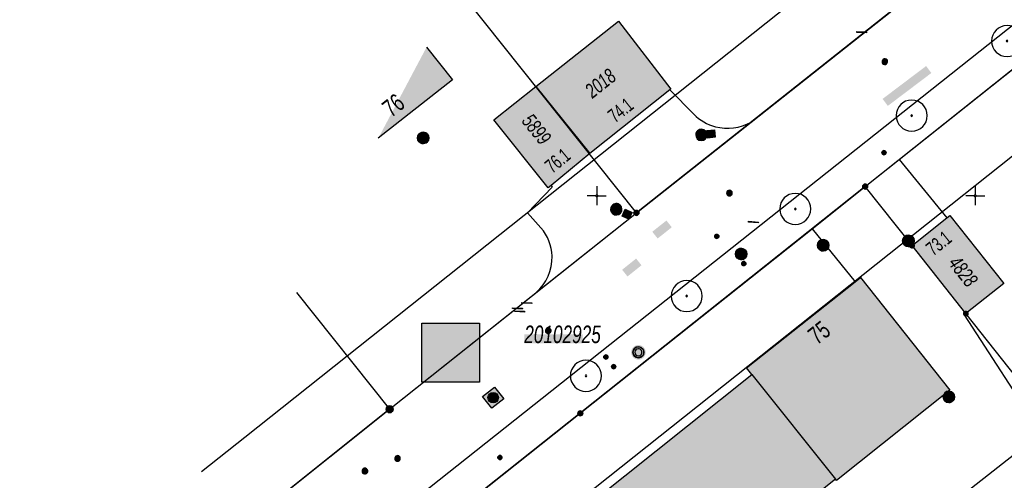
# Model space of a CAD drawing. Header units: metres. Extents: x 2695560 to 2696939, y 1260491 to 1262050.
# Tile 808 of 1005: x 2695913 to 2695978, y 1261656 to 1261686. Entities that reach past the tile are written whole.
import ezdxf

# ---------------------------------------------------------------- set-up
doc = ezdxf.new("R2010")
doc.units = ezdxf.units.M
doc.linetypes.add('AUSGEZOGEN', pattern=[0])
for name, color, linetype in [('XR$1$AV_Gebäudeflächen (BB)', 7, 'AUSGEZOGEN'), ('XR$1$AV_Grenzpunkte', 7, 'AUSGEZOGEN'), ('XR$1$AV_Haus-Nr.', 7, 'AUSGEZOGEN'), ('XR$1$AV_Koordinatennetzpunkte', 7, 'AUSGEZOGEN'), ('XR$1$AV_Lagefixpunkt-Nr.', 7, 'AUSGEZOGEN'), ('XR$1$AV_Lagefixpunkte', 7, 'AUSGEZOGEN'), ('XR$1$AV_Linien (BB)', 7, 'AUSGEZOGEN'), ('XR$1$AV_Linien (EO)', 7, 'AUSGEZOGEN'), ('XR$1$AV_Versicherung-Nr.', 7, 'AUSGEZOGEN'), ('XR$1$AW_LK_Schachtdeckel', 24, 'AUSGEZOGEN'), ('XR$1$EW_LK_Knoten', 1, 'AUSGEZOGEN'), ('XR$1$GA_LK_Absperrarmatur', 32, 'AUSGEZOGEN'), ('XR$1$GA_LK_Rohrleitungsteil', 32, 'AUSGEZOGEN'), ('XR$1$GR_Baum', 94, 'AUSGEZOGEN'), ('XR$1$Liegenschaftsgrenzen', 7, 'AUSGEZOGEN'), ('XR$1$PFAV', 255, 'AUSGEZOGEN'), ('XR$1$PFAW', 255, 'AUSGEZOGEN'), ('XR$1$PFEW', 255, 'AUSGEZOGEN'), ('XR$1$PFGA', 255, 'AUSGEZOGEN'), ('XR$1$PFWA', 255, 'AUSGEZOGEN'), ('XR$1$RAEW', 8, 'AUSGEZOGEN'), ('XR$1$RP_Abstandslinie', 7, 'AUSGEZOGEN'), ('XR$1$WA_LK_Absperrarmatur', 171, 'AUSGEZOGEN'), ('XR$1$WA_LK_Rohrleitungsteil', 171, 'AUSGEZOGEN')]:
    doc.layers.add(name, color=color, linetype=linetype)
doc.styles.add('ARIAL', font='arial.ttf')

# ---------------------------------------------------------------- blocks, each defined once
blk = doc.blocks.new('COMPLEXOBJECT_47')
at = {"layer": 'XR$1$AV_Linien (BB)', "color": 7, "linetype": 'AUSGEZOGEN', "transparency": 33554687}
blk.add_line((5956.409, 11680.387), (5954.836, 11682.002), dxfattribs=at)
for centre, radius, start, end in [((5958.643, 11682.627), 3.164, 225.08343, 255.16716), ((5958.637, 11682.621), 3.156, 255.24378, 299.49645)]:
    blk.add_arc(centre, radius, start, end, dxfattribs=at)
blk = doc.blocks.new('COMPLEXOBJECT_292')
at = {"layer": 'XR$1$AV_Linien (BB)', "color": 7, "linetype": 'AUSGEZOGEN', "transparency": 33554687}
blk.add_lwpolyline([(5969.98, 11677.403), (5986.51, 11690.58), (6001.22, 11702.29), (6003.7, 11704.25)], dxfattribs=at)
blk.add_arc((5967.725, 11749.441), 57.762, 308.52236, 313.15174, dxfattribs=at)
blk = doc.blocks.new('COMPLEXOBJECT_346')
at = {"layer": 'XR$1$AV_Linien (BB)', "color": 7, "linetype": 'AUSGEZOGEN', "transparency": 33554687}
blk.add_lwpolyline([(5946.979, 11675.683), (5947.064, 11675.579), (5945.424, 11673.882), (5946.309, 11672.892)], dxfattribs=at)
for centre, radius, start, end in [((5943.999, 11670.893), 3.055, 2.06578, 40.8766), ((5943.826, 11670.981), 3.226, 312.32135, 0.38244)]:
    blk.add_arc(centre, radius, start, end, dxfattribs=at)
blk = doc.blocks.new('COMPLEXOBJECT_404')
at = {"layer": 'XR$1$AV_Linien (BB)', "color": 7, "linetype": 'AUSGEZOGEN', "transparency": 33554687}
blk.add_line((5912.025, 11634.345), (6002.081, 11705.837), dxfattribs=at)
blk = doc.blocks.new('BWAV1')
at = {"layer": 'XR$1$PFAV', "transparency": 33554687}
blk.add_hatch(color=7, dxfattribs=at).paths.add_polyline_path([(0.67, 0), (0.656, 0.135), (0.616, 0.264), (0.55, 0.383), (0.462, 0.486), (0.354, 0.569), (0.233, 0.628), (0.101, 0.662), (-0.034, 0.669), (-0.168, 0.649), (-0.295, 0.602), (-0.41, 0.53), (-0.508, 0.436), (-0.586, 0.325), (-0.639, 0.201), (-0.667, 0.068), (-0.667, -0.068), (-0.639, -0.201), (-0.586, -0.325), (-0.508, -0.436), (-0.41, -0.53), (-0.295, -0.602), (-0.168, -0.649), (-0.034, -0.669), (0.101, -0.662), (0.233, -0.628), (0.354, -0.569), (0.462, -0.486), (0.55, -0.383), (0.616, -0.264), (0.656, -0.135)])
at = {"color": 7, "transparency": 33554687}
for radius, start, end in [(0.5, 91.19481, 268.80519), (0.326, 91.19481, 268.80519), (0.5, 268.80519, 91.19481), (0.326, 268.80519, 91.19481)]:
    blk.add_arc((0, 0), radius, start, end, dxfattribs=at)
at = {"layer": 'XR$1$PFAV', "transparency": 33554687}
blk.add_circle((0, 0), 0.5, dxfattribs=at)
blk = doc.blocks.new('BWAV20')
at = {"true_color": 0x000000, "transparency": 33554687}
blk.add_hatch(color=18, dxfattribs=at).paths.add_polyline_path([(0.17, 0), (0.16, 0.03), (0.15, 0.07), (0.14, 0.1), (0.11, 0.12), (0.09, 0.14), (0.06, 0.16), (0.03, 0.16), (-0.01, 0.17), (-0.04, 0.16), (-0.07, 0.15), (-0.1, 0.13), (-0.13, 0.11), (-0.15, 0.08), (-0.16, 0.05), (-0.17, 0.02), (-0.17, -0.02), (-0.16, -0.05), (-0.15, -0.08), (-0.13, -0.11), (-0.1, -0.13), (-0.07, -0.15), (-0.04, -0.16), (-0.01, -0.17), (0.03, -0.16), (0.06, -0.16), (0.09, -0.14), (0.11, -0.12), (0.14, -0.1), (0.15, -0.07), (0.16, -0.03)])
at = {"layer": 'XR$1$PFAV', "transparency": 33554687}
blk.add_hatch(color=7, dxfattribs=at).paths.add_polyline_path([(0.5, 0), (0.49, 0.1), (0.46, 0.2), (0.41, 0.29), (0.34, 0.36), (0.26, 0.42), (0.17, 0.47), (0.08, 0.49), (-0.03, 0.5), (-0.13, 0.48), (-0.22, 0.45), (-0.31, 0.4), (-0.38, 0.33), (-0.44, 0.24), (-0.48, 0.15), (-0.5, 0.05), (-0.5, -0.05), (-0.48, -0.15), (-0.44, -0.24), (-0.38, -0.33), (-0.31, -0.4), (-0.22, -0.45), (-0.13, -0.48), (-0.03, -0.5), (0.08, -0.49), (0.17, -0.47), (0.26, -0.42), (0.34, -0.36), (0.41, -0.29), (0.46, -0.2), (0.49, -0.1)])
blk = doc.blocks.new('BAV15')
at = {"layer": 'XR$1$PFAV', "transparency": 33554687}
blk.add_hatch(color=7, dxfattribs=at).paths.add_polyline_path([(0.5, 0), (0.49, 0.1), (0.46, 0.2), (0.41, 0.29), (0.34, 0.36), (0.26, 0.42), (0.17, 0.47), (0.08, 0.49), (-0.03, 0.5), (-0.13, 0.48), (-0.22, 0.45), (-0.31, 0.4), (-0.38, 0.33), (-0.44, 0.24), (-0.48, 0.15), (-0.5, 0.05), (-0.5, -0.05), (-0.48, -0.15), (-0.44, -0.24), (-0.38, -0.33), (-0.31, -0.4), (-0.22, -0.45), (-0.13, -0.48), (-0.03, -0.5), (0.08, -0.49), (0.17, -0.47), (0.26, -0.42), (0.34, -0.36), (0.41, -0.29), (0.46, -0.2), (0.49, -0.1)])
at = {"color": 7, "transparency": 33554687}
for start, end in [(90, 270), (270, 90)]:
    blk.add_arc((0, 0), 0.5, start, end, dxfattribs=at)
at = {"layer": 'XR$1$PFAV', "transparency": 33554687}
blk.add_circle((0, 0), 0.5, dxfattribs=at)
blk = doc.blocks.new('BAV2041')
at = {"color": 7, "transparency": 33554687}
for p, q in [((-0.05, 0), (-0.5, 0)), ((0, 0.5), (0, 0.05)), ((0.05, 0), (0.5, 0)), ((0, -0.05), (0, -0.5))]:
    blk.add_line(p, q, dxfattribs=at)
blk.add_circle((0, 0), 0.05, dxfattribs=at)
for start, end in [(90, 270), (270, 90)]:
    blk.add_arc((0, 0), 0.05, start, end, dxfattribs=at)
blk = doc.blocks.new('COMPLEXOBJECT_1447')
at = {"layer": 'XR$1$RP_Abstandslinie', "color": 7, "linetype": 'AUSGEZOGEN', "transparency": 33554687}
blk.add_lwpolyline([(5995.92, 11714.03), (5961.19, 11686.42), (5926.76, 11659.03), (5923.888, 11656.747)], dxfattribs=at)
blk = doc.blocks.new('COMPLEXOBJECT_1457')
at = {"layer": 'XR$1$RP_Abstandslinie', "color": 7, "linetype": 'AUSGEZOGEN', "transparency": 33554687}
blk.add_lwpolyline([(6006.5, 11700.73), (5971.77, 11673.11), (5937.34, 11645.72), (5904.022, 11619.232)], dxfattribs=at)
blk = doc.blocks.new('WBGR1')
at = {"color": 94, "transparency": 33554687}
for radius, start, end in [(1, 90, 270), (1, 270, 90), (0.05, 90, 270), (0.05, 270, 90)]:
    blk.add_arc((0, 0), radius, start, end, dxfattribs=at)
blk = doc.blocks.new('BAW2087')
at = {"lineweight": 25, "true_color": 0x000000, "transparency": 33554687}
h = blk.add_hatch(color=18, dxfattribs=at)
h.paths.add_polyline_path([(-0.5, 0.5), (-0.5, -0.5), (0.5, -0.5), (0.5, 0.5)])
h.paths.add_polyline_path([(0.337, -0.069), (0.316, -0.136), (0.282, -0.196), (0.237, -0.249), (0.182, -0.292), (0.119, -0.322), (0.052, -0.34), (-0.017, -0.343), (-0.086, -0.333), (-0.151, -0.309), (-0.21, -0.272), (-0.261, -0.224), (-0.301, -0.167), (-0.328, -0.103), (-0.342, -0.035), (-0.342, 0.035), (-0.328, 0.103), (-0.301, 0.167), (-0.261, 0.224), (-0.21, 0.272), (-0.151, 0.309), (-0.086, 0.333), (-0.017, 0.343), (0.052, 0.34), (0.119, 0.322), (0.182, 0.292), (0.237, 0.249), (0.282, 0.196), (0.316, 0.136), (0.337, 0.069), (0.344, 0)], flags=16)
at = {"layer": 'XR$1$PFAW', "lineweight": 25, "transparency": 33554687}
blk.add_hatch(color=7, dxfattribs=at).paths.add_polyline_path([(0.344, 0), (0.337, 0.069), (0.316, 0.136), (0.282, 0.196), (0.237, 0.249), (0.182, 0.292), (0.119, 0.322), (0.052, 0.34), (-0.017, 0.343), (-0.086, 0.333), (-0.151, 0.309), (-0.21, 0.272), (-0.261, 0.224), (-0.301, 0.167), (-0.328, 0.103), (-0.342, 0.035), (-0.342, -0.035), (-0.328, -0.103), (-0.301, -0.167), (-0.261, -0.224), (-0.21, -0.272), (-0.151, -0.309), (-0.086, -0.333), (-0.017, -0.343), (0.052, -0.34), (0.119, -0.322), (0.182, -0.292), (0.237, -0.249), (0.282, -0.196), (0.316, -0.136), (0.337, -0.069)])
at = {"lineweight": 25, "transparency": 33554687}
for p, q in [((-0.5, 0.5, 0.993), (0.5, 0.5, 0.993)), ((-0.5, -0.5, 0.993), (-0.5, 0.5, 0.993)), ((0.5, 0.5, 0.993), (0.5, -0.5, 0.993)), ((0.5, -0.5, 0.993), (-0.5, -0.5, 0.993))]:
    blk.add_line(p, q, dxfattribs=at)
blk.add_circle((0, 0), 0.344, dxfattribs=at)
at = {"layer": 'XR$1$PFAW', "lineweight": 25, "transparency": 33554687}
blk.add_line((-0.5, 0.5), (0.5, 0.5), dxfattribs=at)
at = {"layer": 'XR$1$PFAW', "color": 31, "lineweight": 25, "transparency": 33554687}
for p, q in [((-0.5, -0.5), (-0.5, 0.5)), ((0.5, 0.5), (0.5, -0.5)), ((0.5, -0.5), (-0.5, -0.5))]:
    blk.add_line(p, q, dxfattribs=at)
at = {"layer": 'XR$1$PFAW', "lineweight": 25, "transparency": 33554687}
blk.add_circle((0, 0), 0.344, dxfattribs=at)
blk = doc.blocks.new('BAW2082')
at = {"layer": 'XR$1$PFAW', "transparency": 33554687}
blk.add_hatch(color=7, dxfattribs=at).paths.add_polyline_path([(0.509, -0.003), (0.499, 0.098), (0.469, 0.194), (0.42, 0.283), (0.354, 0.359), (0.274, 0.421), (0.183, 0.466), (0.085, 0.491), (-0.016, 0.496), (-0.116, 0.481), (-0.211, 0.446), (-0.297, 0.392), (-0.37, 0.323), (-0.428, 0.24), (-0.468, 0.147), (-0.488, 0.047), (-0.488, -0.054), (-0.468, -0.153), (-0.428, -0.246), (-0.37, -0.329), (-0.297, -0.398), (-0.211, -0.452), (-0.116, -0.487), (-0.016, -0.502), (0.085, -0.497), (0.183, -0.472), (0.274, -0.427), (0.354, -0.366), (0.42, -0.289), (0.469, -0.2), (0.499, -0.104)])
at = {"transparency": 33554687}
for start, end in [(91.19481, 268.80519), (268.80519, 91.19481)]:
    blk.add_arc((0.01, 0), 0.5, start, end, dxfattribs=at)
at = {"layer": 'XR$1$PFAW', "transparency": 33554687}
blk.add_circle((0.009, -0.003), 0.5, dxfattribs=at)
blk = doc.blocks.new('BAW2089')
at = {"layer": 'XR$1$PFAW', "transparency": 33554687}
blk.add_hatch(color=7, dxfattribs=at).paths.add_polyline_path([(-0.5, 0.5), (-0.5, -0.5), (0.5, -0.5), (0.5, 0.5)])
at = {"transparency": 33554687}
blk.add_lwpolyline([(-0.5, 0.5), (0.5, 0.5), (0.5, -0.5), (-0.5, -0.5), (-0.5, 0.5)], close=True, dxfattribs=at)
at = {"layer": 'XR$1$PFAW', "transparency": 33554687}
blk.add_lwpolyline([(-0.5, 0.5), (0.5, 0.5), (0.5, -0.5), (-0.5, -0.5), (-0.5, 0.5)], close=True, dxfattribs=at)
blk = doc.blocks.new('BAW2090')
at = {"layer": 'XR$1$PFAW', "lineweight": 25, "transparency": 33554687}
blk.add_hatch(color=7, dxfattribs=at).paths.add_polyline_path([(0.5, 0), (0.49, 0.101), (0.459, 0.197), (0.41, 0.286), (0.344, 0.362), (0.264, 0.424), (0.174, 0.469), (0.076, 0.494), (-0.025, 0.499), (-0.125, 0.484), (-0.22, 0.449), (-0.306, 0.395), (-0.379, 0.326), (-0.437, 0.243), (-0.477, 0.15), (-0.497, 0.051), (-0.497, -0.051), (-0.477, -0.15), (-0.437, -0.243), (-0.379, -0.326), (-0.306, -0.395), (-0.22, -0.449), (-0.125, -0.484), (-0.025, -0.499), (0.076, -0.494), (0.174, -0.469), (0.264, -0.424), (0.344, -0.362), (0.41, -0.286), (0.459, -0.197), (0.49, -0.101)])
at = {"lineweight": 25, "transparency": 33554687}
for p, q in [((-0.177, 0.468), (-0.177, -0.468)), ((0.179, 0.467), (0.177, -0.468))]:
    blk.add_line(p, q, dxfattribs=at)
for start, end in [(90, 180), (180, 270), (0, 90), (270, 0)]:
    blk.add_arc((0, 0), 0.5, start, end, dxfattribs=at)
blk = doc.blocks.new('BAW2088')
at = {"layer": 'XR$1$PFAW', "transparency": 33554687}
blk.add_hatch(color=253, dxfattribs=at).paths.add_polyline_path([(0.51, 0), (0.5, 0.101), (0.47, 0.197), (0.421, 0.286), (0.355, 0.362), (0.275, 0.424), (0.184, 0.469), (0.086, 0.494), (-0.015, 0.499), (-0.115, 0.484), (-0.21, 0.449), (-0.296, 0.395), (-0.369, 0.326), (-0.427, 0.243), (-0.467, 0.15), (-0.487, 0.051), (-0.487, -0.051), (-0.467, -0.15), (-0.427, -0.243), (-0.369, -0.326), (-0.296, -0.395), (-0.21, -0.449), (-0.115, -0.484), (-0.015, -0.499), (0.086, -0.494), (0.184, -0.469), (0.275, -0.424), (0.355, -0.362), (0.421, -0.286), (0.47, -0.197), (0.5, -0.101)])
at = {"transparency": 33554687}
for start, end in [(91.19481, 268.80519), (268.80519, 91.19481)]:
    blk.add_arc((0.01, 0), 0.5, start, end, dxfattribs=at)
at = {"layer": 'XR$1$PFAW', "transparency": 33554687}
blk.add_circle((0.01, 0), 0.5, dxfattribs=at)
blk = doc.blocks.new('BWA2013')
at = {"true_color": 0x000000, "transparency": 33554687}
blk.add_hatch(color=18, dxfattribs=at).paths.add_polyline_path([(-0.29, -0.41), (0.35, 0.36), (0.29, 0.41), (-0.35, -0.36)])
at = {"transparency": 33554687}
blk.add_lwpolyline([(-0.29, -0.41), (-0.35, -0.36), (0.29, 0.41), (0.35, 0.36), (-0.29, -0.41)], close=True, dxfattribs=at)
blk = doc.blocks.new('BWA965')
at = {"layer": 'XR$1$PFWA', "transparency": 33554687}
blk.add_hatch(color=7, dxfattribs=at).paths.add_polyline_path([(0, 0.5), (-0.05, 0.5), (-0.1, 0.49), (-0.15, 0.48), (-0.2, 0.46), (-0.24, 0.44), (-0.29, 0.41), (-0.33, 0.38), (-0.36, 0.34), (-0.4, 0.31), (-0.42, 0.26), (-0.45, 0.22), (-0.47, 0.17), (-0.48, 0.13), (-0.49, 0.08), (-0.5, 0.03), (-0.5, -0.03), (-0.49, -0.08), (-0.48, -0.13), (-0.47, -0.17), (-0.45, -0.22), (-0.42, -0.26), (-0.4, -0.31), (-0.36, -0.34), (-0.33, -0.38), (-0.29, -0.41), (-0.24, -0.44), (-0.2, -0.46), (-0.15, -0.48), (-0.1, -0.49), (-0.05, -0.5), (0, -0.5), (0.05, -0.5), (0.1, -0.49), (0.15, -0.48), (0.2, -0.46), (0.24, -0.44), (0.29, -0.41), (0.33, -0.38), (0.36, -0.34), (0.4, -0.31), (0.42, -0.26), (0.45, -0.22), (0.47, -0.17), (0.48, -0.13), (0.49, -0.08), (0.5, -0.03), (0.5, 0.03), (0.49, 0.08), (0.48, 0.13), (0.47, 0.17), (0.45, 0.22), (0.42, 0.26), (0.4, 0.31), (0.36, 0.34), (0.33, 0.38), (0.29, 0.41), (0.24, 0.44), (0.2, 0.46), (0.15, 0.48), (0.1, 0.49), (0.05, 0.5)])
at = {"transparency": 33554687}
blk.add_line((0, 0.5), (0, -0.5), dxfattribs=at)
for start, end in [(90, 270), (270, 90)]:
    blk.add_arc((0, 0), 0.5, start, end, dxfattribs=at)
blk = doc.blocks.new('BGA2013')
at = {"transparency": 33554687}
blk.add_hatch(color=36, dxfattribs=at).paths.add_polyline_path([(-0.29, -0.41), (0.35, 0.36), (0.29, 0.41), (-0.35, -0.36)])
at = {"color": 32, "transparency": 33554687}
blk.add_lwpolyline([(-0.29, -0.41), (-0.35, -0.36), (0.29, 0.41), (0.35, 0.36), (-0.29, -0.41)], close=True, dxfattribs=at)
blk = doc.blocks.new('BGA2012')
at = {"layer": 'XR$1$PFGA', "transparency": 33554687}
blk.add_hatch(color=7, dxfattribs=at).paths.add_polyline_path([(0.35, -0.35), (0.42, -0.28), (0.46, -0.19), (0.49, -0.09), (0.5, 0.01), (0.49, 0.11), (0.45, 0.21), (0.4, 0.3), (0.34, 0.37), (0.25, 0.43), (0.16, 0.47), (0.06, 0.5), (-0.04, 0.5), (-0.14, 0.48), (-0.23, 0.44), (-0.32, 0.39), (-0.39, 0.32), (-0.44, 0.23), (-0.48, 0.14), (-0.5, 0.04), (-0.5, -0.06), (-0.47, -0.16), (-0.43, -0.25), (-0.37, -0.34), (-0.3, -0.4), (-0.21, -0.45), (-0.11, -0.49), (-0.01, -0.5), (0.09, -0.49), (0.19, -0.46), (0.28, -0.42)])
at = {"color": 32, "transparency": 33554687}
blk.add_line((0.35, 0.35), (-0.35, -0.35), dxfattribs=at)
for start, end in [(45, 225), (225, 45)]:
    blk.add_arc((0, 0), 0.5, start, end, dxfattribs=at)
blk = doc.blocks.new('BEWLP2549_S')
at = {"layer": 'XR$1$PFEW', "transparency": 33554687}
blk.add_hatch(color=7, dxfattribs=at).paths.add_polyline_path([(0.5, 0), (0.49, 0.101), (0.459, 0.197), (0.41, 0.286), (0.344, 0.362), (0.264, 0.424), (0.174, 0.469), (0.076, 0.494), (-0.025, 0.499), (-0.125, 0.484), (-0.22, 0.449), (-0.306, 0.395), (-0.379, 0.326), (-0.437, 0.243), (-0.477, 0.15), (-0.497, 0.051), (-0.497, -0.051), (-0.477, -0.15), (-0.437, -0.243), (-0.379, -0.326), (-0.306, -0.395), (-0.22, -0.449), (-0.125, -0.484), (-0.025, -0.499), (0.076, -0.494), (0.174, -0.469), (0.264, -0.424), (0.344, -0.362), (0.41, -0.286), (0.459, -0.197), (0.49, -0.101)])
at = {"color": 1, "transparency": 33554687}
for p, q in [((0.354, -0.354), (-0.354, 0.354)), ((-0.354, -0.354), (0.354, 0.354))]:
    blk.add_line(p, q, dxfattribs=at)
for start, end in [(91.38095, 268.61905), (268.61905, 91.38095)]:
    blk.add_arc((0, 0), 0.5, start, end, dxfattribs=at)
at = {"layer": 'XR$1$PFEW', "transparency": 33554687}
blk.add_circle((0, 0), 0.5, dxfattribs=at)
blk = doc.blocks.new('BEW957')
at = {"layer": 'XR$1$RAEW', "transparency": 33554687}
blk.add_hatch(color=1, dxfattribs=at).paths.add_polyline_path([(-0.5, 0), (-0.5, -0.05), (-0.49, -0.1), (-0.48, -0.15), (-0.46, -0.2), (-0.44, -0.24), (-0.41, -0.29), (-0.38, -0.33), (-0.34, -0.36), (-0.31, -0.4), (-0.26, -0.42), (-0.22, -0.45), (-0.17, -0.47), (-0.13, -0.48), (-0.08, -0.49), (-0.03, -0.5), (0.03, -0.5), (0.08, -0.49), (0.13, -0.48), (0.17, -0.47), (0.22, -0.45), (0.26, -0.42), (0.31, -0.4), (0.34, -0.36), (0.38, -0.33), (0.41, -0.29), (0.44, -0.24), (0.46, -0.2), (0.48, -0.15), (0.49, -0.1), (0.5, -0.05), (0.5, 0), (0.5, 0.05), (0.49, 0.1), (0.48, 0.15), (0.46, 0.2), (0.44, 0.24), (0.41, 0.29), (0.38, 0.33), (0.34, 0.36), (0.31, 0.4), (0.26, 0.42), (0.22, 0.45), (0.17, 0.47), (0.13, 0.48), (0.08, 0.49), (0.03, 0.5), (-0.03, 0.5), (-0.08, 0.49), (-0.13, 0.48), (-0.17, 0.47), (-0.22, 0.45), (-0.26, 0.42), (-0.31, 0.4), (-0.34, 0.36), (-0.38, 0.33), (-0.41, 0.29), (-0.44, 0.24), (-0.46, 0.2), (-0.48, 0.15), (-0.49, 0.1), (-0.5, 0.05)])
at = {"color": 1, "transparency": 33554687}
for start, end in [(90, 180), (180, 270), (0, 90), (270, 0)]:
    blk.add_arc((0, 0), 0.5, start, end, dxfattribs=at)
at = {"layer": 'XR$1$RAEW', "color": 1, "transparency": 33554687}
blk.add_circle((0, 0), 0.5, dxfattribs=at)

msp = doc.modelspace()

# ---------------------------------------------------------------- hatches: boundary and pattern name
at = {"transparency": 33554687}
for points in [[(2695969.847, 1261681.214), (2695970.195, 1261680.754), (2695973.071, 1261682.928), (2695972.723, 1261683.388)], [(2695954.637, 1261672.433), (2695954.991, 1261671.987), (2695955.925, 1261672.729), (2695955.571, 1261673.175)], [(2695952.646, 1261669.919), (2695952.999, 1261669.477), (2695953.924, 1261670.217), (2695953.571, 1261670.659)], [(2695939.407, 1261666.388), (2695939.407, 1261662.487), (2695943.233, 1261662.487), (2695943.233, 1261666.388)], [(2695946.18, 1261665.657), (2695946.18, 1261665.054), (2695950.038, 1261665.054), (2695950.038, 1261665.657)]]:
    msp.add_hatch(color=7, dxfattribs=at).paths.add_polyline_path(points)
at = {"layer": 'XR$1$AV_Gebäudeflächen (BB)', "true_color": 0xd2d2d2, "transparency": 33554687}
for points in [[(2695955.806, 1261681.812), (2695955.867, 1261681.86), (2695952.4, 1261686.364), (2695946.949, 1261682.035), (2695950.517, 1261677.603)], [(2695939.73, 1261684.64), (2695936.54, 1261678.616), (2695941.443, 1261682.474)], [(2695950.517, 1261677.603), (2695946.949, 1261682.035), (2695944.163, 1261679.823), (2695947.767, 1261675.343), (2695947.949, 1261675.493)], [(2695974.102, 1261673.359), (2695971.795, 1261671.515), (2695975.35, 1261667.02), (2695977.854, 1261669.001), (2695974.289, 1261673.509)], [(2695948.581, 1261652.906), (2695954.077, 1261645.983), (2695966.729, 1261656.081), (2695966.808, 1261655.983), (2695974.299, 1261661.962), (2695968.38, 1261669.403), (2695968.027, 1261669.123), (2695960.855, 1261663.43), (2695961.21, 1261662.986)]]:
    msp.add_hatch(color=254, dxfattribs=at).paths.add_polyline_path(points)

# ---------------------------------------------------------------- linework, layer by layer
at = {"color": 24, "lineweight": -3, "transparency": 33554687}
msp.add_lwpolyline([(2695939.407, 1261666.388), (2695943.233, 1261666.388), (2695943.233, 1261662.487), (2695939.407, 1261662.487), (2695939.407, 1261666.388)], close=True, dxfattribs=at)
at = {"layer": 'XR$1$AV_Linien (BB)', "color": 7, "linetype": 'AUSGEZOGEN', "transparency": 33554687}
for p, q in [((2695946.949, 1261682.035), (2695950.517, 1261677.603)), ((2695955.806, 1261681.812), (2695950.517, 1261677.603)), ((2695950.517, 1261677.603), (2695947.949, 1261675.493)), ((2695970.95, 1261677.213), (2695974.102, 1261673.359)), ((2695965.194, 1261672.627), (2695968.027, 1261669.123))]:
    msp.add_line(p, q, dxfattribs=at)
for points in [[(2695961.161, 1261679.684), (2695972.05, 1261688.32), (2695973.363, 1261689.364)], [(2695946.949, 1261682.035), (2695952.4, 1261686.364), (2695955.867, 1261681.86), (2695955.806, 1261681.812)], [(2695939.73, 1261684.64), (2695941.443, 1261682.474), (2695936.54, 1261678.616)], [(2695947.949, 1261675.493), (2695947.767, 1261675.343), (2695944.163, 1261679.823), (2695946.949, 1261682.035)], [(2695946.968, 1261668.406), (2695953.59, 1261673.68), (2695961.161, 1261679.684)], [(2695965.194, 1261672.627), (2695968.7, 1261675.42), (2695970.95, 1261677.213)], [(2695975.35, 1261667.02), (2695971.795, 1261671.515), (2695974.102, 1261673.359)], [(2695974.102, 1261673.359), (2695974.289, 1261673.509), (2695977.854, 1261669.001), (2695975.35, 1261667.02)], [(2695933.669, 1261647.552), (2695949.88, 1261660.43), (2695965.194, 1261672.627)], [(2695968.027, 1261669.123), (2695968.38, 1261669.403), (2695974.299, 1261661.962), (2695966.808, 1261655.983), (2695966.729, 1261656.081), (2695954.077, 1261645.983)], [(2695948.581, 1261652.906), (2695961.21, 1261662.986), (2695960.855, 1261663.43), (2695968.027, 1261669.123)], [(2695925.571, 1261651.34), (2695937.29, 1261660.7), (2695946.635, 1261668.142), (2695946.968, 1261668.406)], [(2695975.35, 1261667.02), (2695975.24, 1261666.933), (2695980.323, 1261659.087), (2695962.23, 1261644.89), (2695938.13, 1261625.68), (2695921.91, 1261638.21)]]:
    msp.add_lwpolyline(points, dxfattribs=at)
at = {"layer": 'XR$1$AV_Linien (EO)', "color": 7, "linetype": 'AUSGEZOGEN', "transparency": 33554687}
msp.add_line((2695961.21, 1261662.986), (2695966.729, 1261656.081), dxfattribs=at)
at = {"layer": 'XR$1$Liegenschaftsgrenzen', "color": 7, "linetype": 'AUSGEZOGEN', "transparency": 33554687}
for p, q in [((2695968.7, 1261675.42), (2695987.48, 1261690.39)), ((2695953.59, 1261673.68), (2695941.789, 1261688.528)), ((2695972.05, 1261688.32), (2695953.59, 1261673.68)), ((2695937.29, 1261660.7), (2695953.59, 1261673.68)), ((2695931.14, 1261668.418), (2695937.29, 1261660.7)), ((2695937.29, 1261660.7), (2695919.85, 1261646.77))]:
    msp.add_line(p, q, dxfattribs=at)
for points in [[(2695968.7, 1261675.42), (2695949.88, 1261660.43), (2695921.91, 1261638.21)], [(2695982.08, 1261658.52), (2695975.35, 1261667.02), (2695971.795, 1261671.515), (2695968.7, 1261675.42)]]:
    msp.add_lwpolyline(points, dxfattribs=at)

# ---------------------------------------------------------------- block references
at = {"layer": 'XR$1$AV_Grenzpunkte', "color": 7, "linetype": 'AUSGEZOGEN', "lineweight": -3, "transparency": 33554687}
for name, p, xscale, yscale in [('BAV15', (2695968.7, 1261675.42), 0.3249999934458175, 0.3249999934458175), ('BAV15', (2695953.59, 1261673.68), 0.3249999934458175, 0.3249999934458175), ('BWAV20', (2695971.795, 1261671.515), 0.3899999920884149, 0.3899999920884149), ('BWAV20', (2695975.35, 1261667.02), 0.3899999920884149, 0.3899999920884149), ('BAV15', (2695937.29, 1261660.7), 0.4549999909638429, 0.4549999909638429), ('BAV15', (2695949.88, 1261660.43), 0.3249999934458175, 0.3249999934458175)]:
    msp.add_blockref(name, p, dxfattribs=dict(at, xscale=xscale, yscale=yscale))
at = {"layer": 'XR$1$AV_Koordinatennetzpunkte', "color": 7, "linetype": 'AUSGEZOGEN', "lineweight": -3, "transparency": 33554687, "xscale": 1.25, "yscale": 1.25}
for p in [(2695950.97, 1261674.81), (2695975.97, 1261674.81)]:
    msp.add_blockref('BAV2041', p, dxfattribs=at)
at = {"layer": 'XR$1$AV_Lagefixpunkte', "color": 7, "linetype": 'AUSGEZOGEN', "lineweight": -3, "transparency": 33554687, "xscale": 0.7199999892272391, "yscale": 0.7199999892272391}
msp.add_blockref('BWAV1', (2695953.721, 1261664.462, 473.898), dxfattribs=at)
at = {"layer": 'XR$1$AV_Linien (BB)', "color": 7, "linetype": 'AUSGEZOGEN', "lineweight": -3, "transparency": 33554687}
for name in ['COMPLEXOBJECT_404', 'COMPLEXOBJECT_292', 'COMPLEXOBJECT_47', 'COMPLEXOBJECT_346']:
    msp.add_blockref(name, (2690000.97, 1249999.81), dxfattribs=at)
at = {"layer": 'XR$1$AW_LK_Schachtdeckel', "color": 24, "linetype": 'AUSGEZOGEN', "lineweight": -3, "transparency": 33554687}
for name, p, xscale, yscale, rotation in [('BAW2082', (2695939.5, 1261678.64), 0.7499999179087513, 0.7499999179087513, 333.259765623), ('BAW2090', (2695957.88, 1261678.83), 0.7499999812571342, 0.7499999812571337, 177.662139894), ('BAW2089', (2695958.52, 1261678.9), 0.500000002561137, 0.5000000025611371, 186.2425537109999), ('BAW2090', (2695952.26, 1261673.917), 0.7499999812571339, 0.7499999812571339, 161.576812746), ('BAW2089', (2695952.97, 1261673.59), 0.5000000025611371, 0.5000000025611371, 155.282394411), ('BAW2082', (2695965.92, 1261671.53), 0.7499999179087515, 0.7499999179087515, 71.523223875)]:
    msp.add_blockref(name, p, dxfattribs=dict(at, xscale=xscale, yscale=yscale, rotation=rotation))
for name, p, xscale, yscale in [('BAW2088', (2695971.546, 1261671.828), 0.7578193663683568, 0.7578193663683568), ('BAW2082', (2695974.224, 1261661.518), 0.7499999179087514, 0.7499999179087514)]:
    msp.add_blockref(name, p, dxfattribs=dict(at, xscale=xscale, yscale=yscale))
at = {"layer": 'XR$1$AW_LK_Schachtdeckel', "color": 24, "linetype": 'AUSGEZOGEN', "lineweight": -3, "transparency": 33554687, "rotation": 218.5308380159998}
msp.add_blockref('BAW2087', (2695944.126, 1261661.464), dxfattribs=at)
at = {"layer": 'XR$1$EW_LK_Knoten', "color": 1, "linetype": 'AUSGEZOGEN', "lineweight": -3, "transparency": 33554687, "xscale": 0.2749999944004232, "yscale": 0.2749999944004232}
for p in [(2695969.94, 1261677.656), (2695958.895, 1261672.124), (2695960.681, 1261670.328), (2695951.573, 1261664.156), (2695952.084, 1261663.514), (2695944.571, 1261657.507)]:
    msp.add_blockref('BEW957', p, dxfattribs=at)
at = {"layer": 'XR$1$EW_LK_Knoten', "color": 1, "linetype": 'AUSGEZOGEN', "lineweight": -3, "transparency": 33554687, "xscale": 0.7499999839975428, "yscale": 0.749999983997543, "rotation": 353.2383}
msp.add_blockref('BEWLP2549_S', (2695960.509, 1261670.961), dxfattribs=at)
at = {"layer": 'XR$1$GA_LK_Absperrarmatur', "color": 32, "linetype": 'AUSGEZOGEN', "lineweight": -3, "transparency": 33554687, "xscale": 0.3749999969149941, "yscale": 0.3749999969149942, "rotation": 304.8876}
msp.add_blockref('BGA2012', (2695935.658, 1261656.612), dxfattribs=at)
at = {"layer": 'XR$1$GA_LK_Rohrleitungsteil', "color": 32, "linetype": 'AUSGEZOGEN', "lineweight": -3, "transparency": 33554687, "xscale": 0.6499999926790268}
for p, yscale, rotation in [((2695945.729, 1261667.363), 0.6499999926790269, 127.2222), ((2695945.879, 1261667.165), 0.6499999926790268, 127.2195)]:
    msp.add_blockref('BGA2013', p, dxfattribs=dict(at, yscale=yscale, rotation=rotation))
at = {"layer": 'XR$1$GR_Baum', "color": 94, "linetype": 'AUSGEZOGEN', "lineweight": -3, "transparency": 33554687, "xscale": 1.027451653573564, "yscale": 1.027451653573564}
for p in [(2695978.071, 1261685.039), (2695971.77, 1261680.108), (2695964.083, 1261673.941), (2695956.911, 1261668.178), (2695950.252, 1261662.906)]:
    msp.add_blockref('WBGR1', p, dxfattribs=at)
at = {"layer": 'XR$1$RP_Abstandslinie', "color": 7, "linetype": 'AUSGEZOGEN', "lineweight": -3, "transparency": 33554687}
for name in ['COMPLEXOBJECT_1447', 'COMPLEXOBJECT_1457']:
    msp.add_blockref(name, (2690000.97, 1249999.81), dxfattribs=at)
at = {"layer": 'XR$1$WA_LK_Absperrarmatur', "color": 171, "linetype": 'AUSGEZOGEN', "lineweight": -3, "transparency": 33554687, "yscale": 0.3749999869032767}
for p, xscale, rotation in [((2695969.997, 1261683.68), 0.3749999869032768, 128.176513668), ((2695959.733, 1261674.987), 0.3749999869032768, 309.5202307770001), ((2695947.761, 1261665.888), 0.3749999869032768, 127.5988769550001), ((2695937.808, 1261657.444), 0.3749999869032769, 308.886962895)]:
    msp.add_blockref('BWA965', p, dxfattribs=dict(at, xscale=xscale, rotation=rotation))
at = {"layer": 'XR$1$WA_LK_Rohrleitungsteil', "color": 171, "linetype": 'AUSGEZOGEN', "lineweight": -3, "transparency": 33554687}
for p, xscale, yscale, rotation in [((2695968.466, 1261685.627), 0.6499999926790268, 0.6499999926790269, 128.173828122), ((2695961.316, 1261673.068), 0.6499999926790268, 0.6499999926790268, 304.4788348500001), ((2695946.353, 1261667.717), 0.6499999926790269, 0.6499999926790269, 127.596435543)]:
    msp.add_blockref('BWA2013', p, dxfattribs=dict(at, xscale=xscale, yscale=yscale, rotation=rotation))

# ---------------------------------------------------------------- texts
at = {"layer": 'XR$1$AV_Haus-Nr.', "color": 7, "transparency": 33554687, "style": 'ARIAL'}
for s, insert, char_height, width, attachment_point, rotation in [('\\W0.70;76', (2695937.904, 1261680.324), 1.1621, 1.68109, 8, 38.1978), ('\\W0.66;74.1', (2695952.834, 1261680.11), 0.92968, 2.03566, 8, 38.5092), ('\\W0.66;76.1', (2695948.684, 1261676.77), 0.92968, 2.03566, 8, 39.4137), ('\\W0.66;73.1', (2695973.266, 1261672.039), 0.92968, 2.03566, 2, 38.6451), ('\\W0.70;75', (2695965.296, 1261666.225), 1.1621, 1.68109, 2, 38.4408)]:
    msp.add_mtext(s, dxfattribs=dict(at, insert=insert, char_height=char_height, width=width, attachment_point=attachment_point, rotation=rotation))
at = {"layer": 'XR$1$AV_Lagefixpunkt-Nr.', "color": 7, "transparency": 33554687, "insert": (2695946.18, 1261665.054), "char_height": 1.1621, "width": 5.50234, "attachment_point": 7, "style": 'ARIAL'}
msp.add_mtext('\\A1;{\\fArial|i1|b0;\\H1.162102;\\W0.700000;\\C7;20102925}\\P', dxfattribs=at)
at = {"layer": 'XR$1$AV_Versicherung-Nr.', "color": 7, "transparency": 33554687, "char_height": 0.96842, "attachment_point": 5, "style": 'ARIAL'}
for s, insert, width, rotation in [('\\A1;{\\fArial|i1|b0;\\H0.968418;\\W0.700000;\\C7;2018}\\P', (2695951.213, 1261682.244), 2.45636, 38.5083), ('\\A1;{\\fArial|i1|b0;\\H0.968418;\\W0.700000;\\C7;5899}\\P', (2695946.986, 1261679.212), 2.46457, 308.8197), ('\\A1;{\\fArial|i1|b0;\\H0.968418;\\W0.700000;\\C7;4828}\\P', (2695975.165, 1261669.811), 2.46457, 308.34)]:
    msp.add_mtext(s, dxfattribs=dict(at, insert=insert, width=width, rotation=rotation))

doc.saveas('drawing.dxf')
